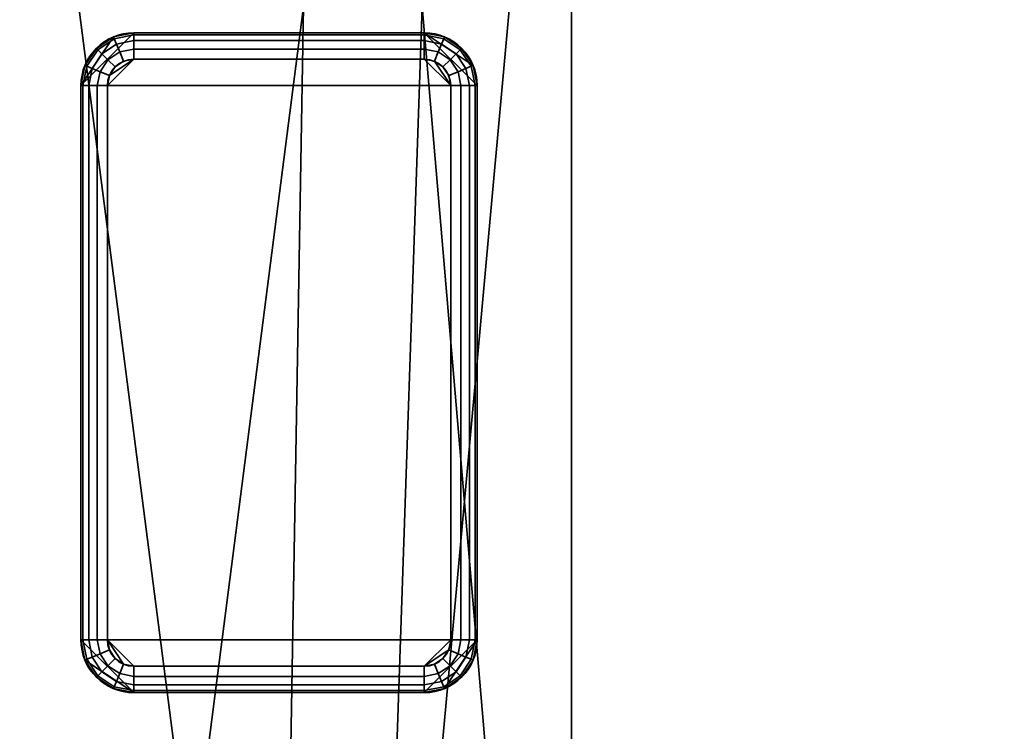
# Model space of a CAD drawing. Header units: millimetres. Extents: x -603 to 3703, y -115 to 193.
# Tile 650 of 656: x 3500 to 3538, y 120 to 147. Entities that reach past the tile are written whole.
import ezdxf

# ---------------------------------------------------------------- set-up
doc = ezdxf.new("R2010")
doc.units = ezdxf.units.MM
doc.layers.add('151', color=7, linetype='Continuous', true_color=0xffffff)

# ---------------------------------------------------------------- blocks, each defined once
blk = doc.blocks.new('UG_SURFACE_003')
at = {"layer": '151', "color": 252, "linetype": 'Continuous', "lineweight": 35}
for points in [[(3703, -18, 2212.25), (3703, 174.4, 2212.25), (2297, 174.4, 2212.25), (2297, -18, 2212.25)], [(2447, -18, 2062.25), (2447, 174.4, 2062.25), (3553, 174.4, 2062.25), (3553, -18, 2062.25)]]:
    blk.add_3dface(points, dxfattribs=at)
blk = doc.blocks.new('UG_SURFACE_190')
at = {"layer": '151', "color": 41, "linetype": 'Continuous', "lineweight": 35}
for points in [[(3521.15, 81, 2028.4), (3521.15, 173.15, 2028.4), (2478.85, 173.15, 2028.4), (2478.85, 81, 2028.4)], [(3510, 89, 2017.25), (3499.15, 173.15, 2006.4), (3511, 173.15, 2018.25), (3511, 147.3, 2018.25)], [(3510, 89, 2017.25), (3510, 55.15, 2017.25), (3499.15, 55.15, 2006.4), (3499.15, 173.15, 2006.4)], [(3521.15, 173.15, 2028.4), (3513.5, 89, 2020.75), (3515.5, 147.3, 2022.75)], [(3521.15, 173.15, 2028.4), (3521.15, 81, 2028.4), (3513.5, 81, 2020.75), (3513.5, 89, 2020.75)], [(3513.5, 89, 2020.75), (3510, 89, 2017.25), (3511, 147.3, 2018.25), (3515.5, 147.3, 2022.75)]]:
    blk.add_3dface(points, dxfattribs=at)
blk = doc.blocks.new('UG_SURFACE_198')
at = {"layer": '151', "color": 253, "linetype": 'Continuous', "lineweight": 35}
for points in [[(3502.575, 144.3, -4.75), (3504.575, 146.3, -4.75), (3503.81, 146.148, -4.75)], [(3502.575, 144.3, -4.75), (3517.575, 144.3, -4.75), (3515.575, 146.3, -4.75), (3504.575, 146.3, -4.75)], [(3503.81, 146.148, -4.75), (3503.161, 145.714, -4.75), (3502.727, 145.065, -4.75), (3502.575, 144.3, -4.75)], [(3503.81, 146.148, -4.75), (3503.81, 146.148, -6.75), (3503.161, 145.714, -6.75), (3503.161, 145.714, -4.75)], [(3503.839, 146.077, -7.133), (3503.215, 145.66, -7.133), (3503.161, 145.714, -6.75), (3503.81, 146.148, -6.75)], [(3504.575, 146.3, -4.75), (3504.575, 146.3, -6.75), (3503.81, 146.148, -6.75), (3503.81, 146.148, -4.75)], [(3504.575, 146.224, -7.133), (3503.839, 146.077, -7.133), (3503.81, 146.148, -6.75), (3504.575, 146.3, -6.75)], [(3504.575, 146.007, -7.457), (3503.922, 145.877, -7.457), (3503.839, 146.077, -7.133), (3504.575, 146.224, -7.133)], [(3515.575, 146.3, -6.75), (3504.575, 146.3, -6.75), (3504.575, 146.3, -4.75), (3515.575, 146.3, -4.75)], [(3504.575, 146.3, -6.75), (3515.575, 146.3, -6.75), (3515.575, 146.224, -7.133), (3504.575, 146.224, -7.133)], [(3504.575, 146.224, -7.133), (3515.575, 146.224, -7.133), (3515.575, 146.007, -7.457), (3504.575, 146.007, -7.457)], [(3515.575, 146.3, -4.75), (3517.575, 144.3, -4.75), (3517.423, 145.065, -4.75)], [(3517.423, 145.065, -4.75), (3516.989, 145.714, -4.75), (3516.34, 146.148, -4.75), (3515.575, 146.3, -4.75)], [(3516.34, 146.148, -4.75), (3516.34, 146.148, -6.75), (3515.575, 146.3, -6.75), (3515.575, 146.3, -4.75)], [(3516.311, 146.077, -7.133), (3515.575, 146.224, -7.133), (3515.575, 146.3, -6.75), (3516.34, 146.148, -6.75)], [(3516.228, 145.877, -7.457), (3515.575, 146.007, -7.457), (3515.575, 146.224, -7.133), (3516.311, 146.077, -7.133)], [(3516.935, 145.66, -7.133), (3516.311, 146.077, -7.133), (3516.34, 146.148, -6.75), (3516.989, 145.714, -6.75)], [(3516.989, 145.714, -4.75), (3516.989, 145.714, -6.75), (3516.34, 146.148, -6.75), (3516.34, 146.148, -4.75)], [(3503.922, 145.877, -7.457), (3503.368, 145.507, -7.457), (3503.215, 145.66, -7.133), (3503.839, 146.077, -7.133)], [(3504.046, 145.577, -7.674), (3503.597, 145.278, -7.674), (3503.368, 145.507, -7.457), (3503.922, 145.877, -7.457)], [(3504.575, 145.683, -7.674), (3504.046, 145.577, -7.674), (3503.922, 145.877, -7.457), (3504.575, 146.007, -7.457)], [(3504.575, 146.007, -7.457), (3515.575, 146.007, -7.457), (3515.575, 145.683, -7.674), (3504.575, 145.683, -7.674)], [(3516.104, 145.577, -7.674), (3515.575, 145.683, -7.674), (3515.575, 146.007, -7.457), (3516.228, 145.877, -7.457)], [(3516.553, 145.278, -7.674), (3516.104, 145.577, -7.674), (3516.228, 145.877, -7.457), (3516.782, 145.507, -7.457)], [(3516.782, 145.507, -7.457), (3516.228, 145.877, -7.457), (3516.311, 146.077, -7.133), (3516.935, 145.66, -7.133)], [(3503.161, 145.714, -4.75), (3503.161, 145.714, -6.75), (3502.727, 145.065, -6.75), (3502.727, 145.065, -4.75)], [(3503.215, 145.66, -7.133), (3502.798, 145.036, -7.133), (3502.727, 145.065, -6.75), (3503.161, 145.714, -6.75)], [(3503.368, 145.507, -7.457), (3502.998, 144.953, -7.457), (3502.798, 145.036, -7.133), (3503.215, 145.66, -7.133)], [(3503.597, 145.278, -7.674), (3503.298, 144.829, -7.674), (3502.998, 144.953, -7.457), (3503.368, 145.507, -7.457)], [(3504.192, 145.224, -7.75), (3503.868, 145.007, -7.75), (3503.597, 145.278, -7.674), (3504.046, 145.577, -7.674)], [(3504.575, 145.3, -7.75), (3504.192, 145.224, -7.75), (3504.046, 145.577, -7.674), (3504.575, 145.683, -7.674)], [(3504.575, 145.683, -7.674), (3515.575, 145.683, -7.674), (3515.575, 145.3, -7.75), (3504.575, 145.3, -7.75)], [(3515.958, 145.224, -7.75), (3515.575, 145.3, -7.75), (3515.575, 145.683, -7.674), (3516.104, 145.577, -7.674)], [(3516.282, 145.007, -7.75), (3515.958, 145.224, -7.75), (3516.104, 145.577, -7.674), (3516.553, 145.278, -7.674)], [(3516.852, 144.829, -7.674), (3516.553, 145.278, -7.674), (3516.782, 145.507, -7.457), (3517.152, 144.953, -7.457)], [(3517.152, 144.953, -7.457), (3516.782, 145.507, -7.457), (3516.935, 145.66, -7.133), (3517.352, 145.036, -7.133)], [(3517.352, 145.036, -7.133), (3516.935, 145.66, -7.133), (3516.989, 145.714, -6.75), (3517.423, 145.065, -6.75)], [(3517.423, 145.065, -4.75), (3517.423, 145.065, -6.75), (3516.989, 145.714, -6.75), (3516.989, 145.714, -4.75)], [(3502.727, 145.065, -4.75), (3502.727, 145.065, -6.75), (3502.575, 144.3, -6.75), (3502.575, 144.3, -4.75)], [(3502.798, 145.036, -7.133), (3502.651, 144.3, -7.133), (3502.575, 144.3, -6.75), (3502.727, 145.065, -6.75)], [(3502.998, 144.953, -7.457), (3502.868, 144.3, -7.457), (3502.651, 144.3, -7.133), (3502.798, 145.036, -7.133)], [(3503.868, 145.007, -7.75), (3503.651, 144.683, -7.75), (3503.298, 144.829, -7.674), (3503.597, 145.278, -7.674)], [(3516.575, 144.3, -7.75), (3503.575, 144.3, -7.75), (3504.575, 145.3, -7.75), (3515.575, 145.3, -7.75)], [(3504.575, 145.3, -7.75), (3503.575, 144.3, -7.75), (3503.651, 144.683, -7.75)], [(3503.651, 144.683, -7.75), (3503.868, 145.007, -7.75), (3504.192, 145.224, -7.75), (3504.575, 145.3, -7.75)], [(3516.575, 144.3, -7.75), (3515.575, 145.3, -7.75), (3515.958, 145.224, -7.75)], [(3515.958, 145.224, -7.75), (3516.282, 145.007, -7.75), (3516.499, 144.683, -7.75), (3516.575, 144.3, -7.75)], [(3516.499, 144.683, -7.75), (3516.282, 145.007, -7.75), (3516.553, 145.278, -7.674), (3516.852, 144.829, -7.674)], [(3517.282, 144.3, -7.457), (3517.152, 144.953, -7.457), (3517.352, 145.036, -7.133), (3517.499, 144.3, -7.133)], [(3517.499, 144.3, -7.133), (3517.352, 145.036, -7.133), (3517.423, 145.065, -6.75), (3517.575, 144.3, -6.75)], [(3517.575, 144.3, -4.75), (3517.575, 144.3, -6.75), (3517.423, 145.065, -6.75), (3517.423, 145.065, -4.75)], [(3503.298, 144.829, -7.674), (3503.192, 144.3, -7.674), (3502.868, 144.3, -7.457), (3502.998, 144.953, -7.457)], [(3503.651, 144.683, -7.75), (3503.575, 144.3, -7.75), (3503.192, 144.3, -7.674), (3503.298, 144.829, -7.674)], [(3516.575, 144.3, -7.75), (3516.499, 144.683, -7.75), (3516.852, 144.829, -7.674), (3516.958, 144.3, -7.674)], [(3516.958, 144.3, -7.674), (3516.852, 144.829, -7.674), (3517.152, 144.953, -7.457), (3517.282, 144.3, -7.457)], [(3502.575, 144.3, -6.75), (3502.575, 123.3, -6.75), (3502.575, 123.3, -4.75), (3502.575, 144.3, -4.75)], [(3502.575, 123.3, -6.75), (3502.575, 144.3, -6.75), (3502.651, 144.3, -7.133), (3502.651, 123.3, -7.133)], [(3502.575, 144.3, -4.75), (3502.575, 123.3, -4.75), (3517.575, 123.3, -4.75), (3517.575, 144.3, -4.75)], [(3502.651, 123.3, -7.133), (3502.651, 144.3, -7.133), (3502.868, 144.3, -7.457), (3502.868, 123.3, -7.457)], [(3502.868, 123.3, -7.457), (3502.868, 144.3, -7.457), (3503.192, 144.3, -7.674), (3503.192, 123.3, -7.674)], [(3503.192, 123.3, -7.674), (3503.192, 144.3, -7.674), (3503.575, 144.3, -7.75), (3503.575, 123.3, -7.75)], [(3503.575, 123.3, -7.75), (3503.575, 144.3, -7.75), (3516.575, 144.3, -7.75), (3516.575, 123.3, -7.75)], [(3516.958, 144.3, -7.674), (3516.958, 123.3, -7.674), (3516.575, 123.3, -7.75), (3516.575, 144.3, -7.75)], [(3517.282, 144.3, -7.457), (3517.282, 123.3, -7.457), (3516.958, 123.3, -7.674), (3516.958, 144.3, -7.674)], [(3517.499, 144.3, -7.133), (3517.499, 123.3, -7.133), (3517.282, 123.3, -7.457), (3517.282, 144.3, -7.457)], [(3517.575, 144.3, -6.75), (3517.575, 123.3, -6.75), (3517.499, 123.3, -7.133), (3517.499, 144.3, -7.133)], [(3517.575, 123.3, -6.75), (3517.575, 144.3, -6.75), (3517.575, 144.3, -4.75), (3517.575, 123.3, -4.75)], [(3502.575, 123.3, -4.75), (3502.575, 123.3, -6.75), (3502.727, 122.535, -6.75), (3502.727, 122.535, -4.75)], [(3502.651, 123.3, -7.133), (3502.798, 122.564, -7.133), (3502.727, 122.535, -6.75), (3502.575, 123.3, -6.75)], [(3517.575, 123.3, -4.75), (3502.575, 123.3, -4.75), (3504.575, 121.3, -4.75), (3515.575, 121.3, -4.75)], [(3504.575, 121.3, -4.75), (3502.575, 123.3, -4.75), (3502.727, 122.535, -4.75)], [(3502.868, 123.3, -7.457), (3502.998, 122.647, -7.457), (3502.798, 122.564, -7.133), (3502.651, 123.3, -7.133)], [(3503.192, 123.3, -7.674), (3503.298, 122.771, -7.674), (3502.998, 122.647, -7.457), (3502.868, 123.3, -7.457)], [(3503.575, 123.3, -7.75), (3503.651, 122.917, -7.75), (3503.298, 122.771, -7.674), (3503.192, 123.3, -7.674)], [(3503.575, 123.3, -7.75), (3504.575, 122.3, -7.75), (3504.192, 122.376, -7.75)], [(3515.575, 122.3, -7.75), (3504.575, 122.3, -7.75), (3503.575, 123.3, -7.75), (3516.575, 123.3, -7.75)], [(3504.192, 122.376, -7.75), (3503.868, 122.593, -7.75), (3503.651, 122.917, -7.75), (3503.575, 123.3, -7.75)], [(3517.575, 123.3, -4.75), (3515.575, 121.3, -4.75), (3516.34, 121.452, -4.75)], [(3515.575, 122.3, -7.75), (3516.575, 123.3, -7.75), (3516.499, 122.917, -7.75)], [(3516.34, 121.452, -4.75), (3516.989, 121.886, -4.75), (3517.423, 122.535, -4.75), (3517.575, 123.3, -4.75)], [(3516.499, 122.917, -7.75), (3516.575, 123.3, -7.75), (3516.958, 123.3, -7.674), (3516.852, 122.771, -7.674)], [(3516.852, 122.771, -7.674), (3516.958, 123.3, -7.674), (3517.282, 123.3, -7.457), (3517.152, 122.647, -7.457)], [(3517.152, 122.647, -7.457), (3517.282, 123.3, -7.457), (3517.499, 123.3, -7.133), (3517.352, 122.564, -7.133)], [(3517.352, 122.564, -7.133), (3517.499, 123.3, -7.133), (3517.575, 123.3, -6.75), (3517.423, 122.535, -6.75)], [(3517.423, 122.535, -4.75), (3517.423, 122.535, -6.75), (3517.575, 123.3, -6.75), (3517.575, 123.3, -4.75)], [(3503.298, 122.771, -7.674), (3503.597, 122.322, -7.674), (3503.368, 122.093, -7.457), (3502.998, 122.647, -7.457)], [(3503.651, 122.917, -7.75), (3503.868, 122.593, -7.75), (3503.597, 122.322, -7.674), (3503.298, 122.771, -7.674)], [(3516.499, 122.917, -7.75), (3516.282, 122.593, -7.75), (3515.958, 122.376, -7.75), (3515.575, 122.3, -7.75)], [(3516.282, 122.593, -7.75), (3516.499, 122.917, -7.75), (3516.852, 122.771, -7.674), (3516.553, 122.322, -7.674)], [(3516.553, 122.322, -7.674), (3516.852, 122.771, -7.674), (3517.152, 122.647, -7.457), (3516.782, 122.093, -7.457)], [(3502.798, 122.564, -7.133), (3503.215, 121.94, -7.133), (3503.161, 121.886, -6.75), (3502.727, 122.535, -6.75)], [(3502.727, 122.535, -4.75), (3502.727, 122.535, -6.75), (3503.161, 121.886, -6.75), (3503.161, 121.886, -4.75)], [(3502.727, 122.535, -4.75), (3503.161, 121.886, -4.75), (3503.81, 121.452, -4.75), (3504.575, 121.3, -4.75)], [(3502.998, 122.647, -7.457), (3503.368, 122.093, -7.457), (3503.215, 121.94, -7.133), (3502.798, 122.564, -7.133)], [(3503.597, 122.322, -7.674), (3504.046, 122.023, -7.674), (3503.922, 121.723, -7.457), (3503.368, 122.093, -7.457)], [(3503.868, 122.593, -7.75), (3504.192, 122.376, -7.75), (3504.046, 122.023, -7.674), (3503.597, 122.322, -7.674)], [(3504.192, 122.376, -7.75), (3504.575, 122.3, -7.75), (3504.575, 121.917, -7.674), (3504.046, 122.023, -7.674)], [(3515.575, 121.917, -7.674), (3504.575, 121.917, -7.674), (3504.575, 122.3, -7.75), (3515.575, 122.3, -7.75)], [(3515.575, 122.3, -7.75), (3515.958, 122.376, -7.75), (3516.104, 122.023, -7.674), (3515.575, 121.917, -7.674)], [(3515.958, 122.376, -7.75), (3516.282, 122.593, -7.75), (3516.553, 122.322, -7.674), (3516.104, 122.023, -7.674)], [(3516.104, 122.023, -7.674), (3516.553, 122.322, -7.674), (3516.782, 122.093, -7.457), (3516.228, 121.723, -7.457)], [(3516.782, 122.093, -7.457), (3517.152, 122.647, -7.457), (3517.352, 122.564, -7.133), (3516.935, 121.94, -7.133)], [(3516.935, 121.94, -7.133), (3517.352, 122.564, -7.133), (3517.423, 122.535, -6.75), (3516.989, 121.886, -6.75)], [(3516.989, 121.886, -4.75), (3516.989, 121.886, -6.75), (3517.423, 122.535, -6.75), (3517.423, 122.535, -4.75)], [(3503.215, 121.94, -7.133), (3503.839, 121.523, -7.133), (3503.81, 121.452, -6.75), (3503.161, 121.886, -6.75)], [(3503.368, 122.093, -7.457), (3503.922, 121.723, -7.457), (3503.839, 121.523, -7.133), (3503.215, 121.94, -7.133)], [(3504.046, 122.023, -7.674), (3504.575, 121.917, -7.674), (3504.575, 121.593, -7.457), (3503.922, 121.723, -7.457)], [(3515.575, 121.593, -7.457), (3504.575, 121.593, -7.457), (3504.575, 121.917, -7.674), (3515.575, 121.917, -7.674)], [(3515.575, 121.917, -7.674), (3516.104, 122.023, -7.674), (3516.228, 121.723, -7.457), (3515.575, 121.593, -7.457)], [(3516.228, 121.723, -7.457), (3516.782, 122.093, -7.457), (3516.935, 121.94, -7.133), (3516.311, 121.523, -7.133)], [(3516.311, 121.523, -7.133), (3516.935, 121.94, -7.133), (3516.989, 121.886, -6.75), (3516.34, 121.452, -6.75)], [(3503.161, 121.886, -4.75), (3503.161, 121.886, -6.75), (3503.81, 121.452, -6.75), (3503.81, 121.452, -4.75)], [(3503.922, 121.723, -7.457), (3504.575, 121.593, -7.457), (3504.575, 121.376, -7.133), (3503.839, 121.523, -7.133)], [(3515.575, 121.376, -7.133), (3504.575, 121.376, -7.133), (3504.575, 121.593, -7.457), (3515.575, 121.593, -7.457)], [(3515.575, 121.593, -7.457), (3516.228, 121.723, -7.457), (3516.311, 121.523, -7.133), (3515.575, 121.376, -7.133)], [(3516.34, 121.452, -4.75), (3516.34, 121.452, -6.75), (3516.989, 121.886, -6.75), (3516.989, 121.886, -4.75)], [(3503.839, 121.523, -7.133), (3504.575, 121.376, -7.133), (3504.575, 121.3, -6.75), (3503.81, 121.452, -6.75)], [(3503.81, 121.452, -4.75), (3503.81, 121.452, -6.75), (3504.575, 121.3, -6.75), (3504.575, 121.3, -4.75)], [(3515.575, 121.3, -6.75), (3504.575, 121.3, -6.75), (3504.575, 121.376, -7.133), (3515.575, 121.376, -7.133)], [(3504.575, 121.3, -6.75), (3515.575, 121.3, -6.75), (3515.575, 121.3, -4.75), (3504.575, 121.3, -4.75)], [(3515.575, 121.376, -7.133), (3516.311, 121.523, -7.133), (3516.34, 121.452, -6.75), (3515.575, 121.3, -6.75)], [(3515.575, 121.3, -4.75), (3515.575, 121.3, -6.75), (3516.34, 121.452, -6.75), (3516.34, 121.452, -4.75)]]:
    blk.add_3dface(points, dxfattribs=at)
blk = doc.blocks.new('UG_SURFACE_199')
at = {"layer": '151', "color": 41, "linetype": 'Continuous', "lineweight": 35}
for points in [[(3510, 89, -4.75), (3499.15, 173.15, -4.75), (3511, 173.15, -4.75), (3511, 147.3, -4.75)], [(3510, 89, -4.75), (3510, 55.15, -4.75), (3499.15, 55.15, -4.75), (3499.15, 173.15, -4.75)], [(3511, 147.3, 2018.25), (3511, 173.15, 2018.25), (3499.15, 173.15, 2006.4), (3499.15, 55.15, 2006.4)], [(3521.15, 173.15, -4.75), (3513.5, 89, -4.75), (3515.5, 147.3, -4.75)], [(3521.15, 173.15, -4.75), (3521.15, 81, -4.75), (3513.5, 81, -4.75), (3513.5, 89, -4.75)], [(3521.15, 81, 2028.4), (3521.15, 173.15, 2028.4), (3515.5, 173.15, 2022.75), (3515.5, 147.3, 2022.75)], [(3521.15, 81, -4.75), (3521.15, 173.15, -4.75), (3521.15, 173.15, 2028.4), (3521.15, 81, 2028.4)], [(3510, 89, 2017.25), (3511, 147.3, 2018.25), (3499.15, 55.15, 2006.4)], [(3513.5, 89, -4.75), (3510, 89, -4.75), (3511, 147.3, -4.75), (3515.5, 147.3, -4.75)], [(3515.5, 147.3, 2022.75), (3511, 147.3, 2018.25), (3510, 89, 2017.25), (3513.5, 89, 2020.75)], [(3513.5, 89, 2020.75), (3513.5, 81, 2020.75), (3521.15, 81, 2028.4), (3515.5, 147.3, 2022.75)]]:
    blk.add_3dface(points, dxfattribs=at)

msp = doc.modelspace()

# ---------------------------------------------------------------- linework, layer by layer
at = {"layer": '151', "color": 252, "linetype": 'Continuous', "lineweight": 35, "true_color": 0x939598}
for p, q in [((3521.15, 81, 2028.4), (3521.15, 173.15, 2028.4)), ((3521.15, 81, -4.75), (3521.15, 173.15, -4.75)), ((3521.15, 81, 2028.4), (3521.15, 173.15, 2028.4)), ((3515.575, 146.3, -6.75), (3504.575, 146.3, -6.75)), ((3504.575, 146.3, -4.75), (3515.575, 146.3, -4.75)), ((3504.575, 146.3, -6.75), (3504.575, 146.3, -4.75)), ((3515.575, 146.3, -6.75), (3515.575, 146.3, -4.75)), ((3504.575, 145.3, -7.75), (3515.575, 145.3, -7.75)), ((3502.575, 144.3, -6.75), (3502.575, 123.3, -6.75)), ((3502.575, 144.3, -6.75), (3502.575, 144.3, -4.75)), ((3502.575, 123.3, -4.75), (3502.575, 144.3, -4.75)), ((3503.575, 123.3, -7.75), (3503.575, 144.3, -7.75)), ((3516.575, 144.3, -7.75), (3516.575, 123.3, -7.75)), ((3517.575, 123.3, -6.75), (3517.575, 144.3, -6.75)), ((3517.575, 144.3, -4.75), (3517.575, 123.3, -4.75)), ((3517.575, 144.3, -6.75), (3517.575, 144.3, -4.75)), ((3502.575, 123.3, -6.75), (3502.575, 123.3, -4.75)), ((3517.575, 123.3, -6.75), (3517.575, 123.3, -4.75)), ((3515.575, 122.3, -7.75), (3504.575, 122.3, -7.75)), ((3504.575, 121.3, -6.75), (3504.575, 121.3, -4.75)), ((3504.575, 121.3, -6.75), (3515.575, 121.3, -6.75)), ((3515.575, 121.3, -4.75), (3504.575, 121.3, -4.75)), ((3515.575, 121.3, -6.75), (3515.575, 121.3, -4.75))]:
    msp.add_line(p, q, dxfattribs=at)
for centre, start, end in [((3504.575, 144.3, -6.75), 90, 180), ((3515.575, 144.3, -6.75), 0, 90), ((3504.575, 123.3, -6.75), 180, 270), ((3515.575, 123.3, -6.75), 270, 0)]:
    msp.add_arc(centre, 2, start, end, dxfattribs=at)
at = {"layer": '151', "color": 252, "linetype": 'Continuous', "lineweight": 35, "true_color": 0x939598, "extrusion": (0, 0, -1)}
for centre, radius, start, end in [((-3504.575, 144.3, 4.75), 2, 0, 90), ((-3515.575, 144.3, 4.75), 2, 90, 180), ((-3504.575, 144.3, 7.75), 1, 0, 90), ((-3515.575, 144.3, 7.75), 1, 90, 180), ((-3504.575, 123.3, 4.75), 2, 270, 0), ((-3504.575, 123.3, 7.75), 1, 270, 0), ((-3515.575, 123.3, 4.75), 2, 180, 270), ((-3515.575, 123.3, 7.75), 1, 180, 270)]:
    msp.add_arc(centre, radius, start, end, dxfattribs=at)
at = {"layer": '151', "color": 252, "linetype": 'Continuous', "lineweight": 35, "true_color": 0x939598, "extrusion": (1, 0, 0)}
for centre, start, end in [((145.3, -6.75, 3504.575), 270, 0), ((145.3, -6.75, 3515.575), 270, 0), ((122.3, -6.75, 3504.575), 180, 270), ((122.3, -6.75, 3515.575), 180, 270)]:
    msp.add_arc(centre, 1, start, end, dxfattribs=at)
at = {"layer": '151', "color": 252, "linetype": 'Continuous', "lineweight": 35, "true_color": 0x939598, "extrusion": (0, 1, 0)}
for centre, start, end in [((-3503.575, -6.75, 144.3), 270, 0), ((-3516.575, -6.75, 144.3), 180, 270), ((-3503.575, -6.75, 123.3), 270, 0), ((-3516.575, -6.75, 123.3), 180, 270)]:
    msp.add_arc(centre, 1, start, end, dxfattribs=at)

# ---------------------------------------------------------------- block references
at = {"layer": '151', "color": 252, "linetype": 'Continuous', "lineweight": 35, "true_color": 0x939598}
for name in ['UG_SURFACE_003', 'UG_SURFACE_190', 'UG_SURFACE_199', 'UG_SURFACE_198']:
    msp.add_blockref(name, (0, 0), dxfattribs=at)

doc.saveas('drawing.dxf')
